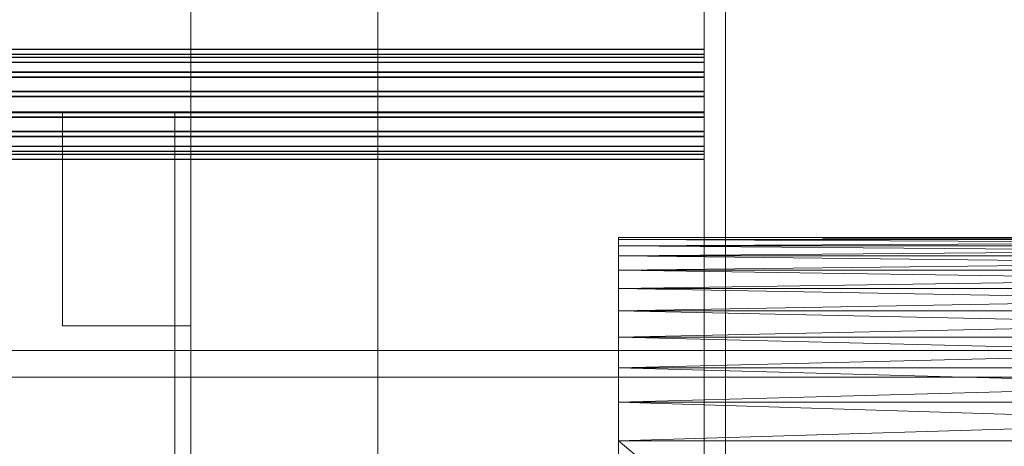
# Model space of a CAD drawing. Header units: millimetres. Extents: x -2233 to 65662, y -50530 to 6847.
# Tile 306 of 656: x 1368 to 1552, y -33138 to -33058. Entities that reach past the tile are written whole.
import ezdxf

# ---------------------------------------------------------------- set-up
doc = ezdxf.new("R2010")
doc.units = ezdxf.units.MM
for name, color, linetype, lineweight in [('frontal_C02', 7, 'Continuous', 0), ('frontal_C03', 7, 'Continuous', 0), ('frontal_secador', 7, 'Continuous', 0)]:
    doc.layers.add(name, color=color, linetype=linetype, lineweight=lineweight)

msp = doc.modelspace()

# ---------------------------------------------------------------- linework, layer by layer
at = {"layer": 'frontal_C02'}
for p, q in [((2130, -33119.613), (-2130, -33119.613)), ((2130, -33124.613), (-2130, -33124.613))]:
    msp.add_line(p, q, dxfattribs=at)
at = {"layer": 'frontal_C03'}
for p, q in [((1435, -35048.843), (1435, -32401.175)), ((1496, -35048.843), (1496, -32401.175)), ((1500, -32401.175), (1500, -35048.843)), ((1435, -32405.103), (1435, -35052.771)), ((1500, -35052.771), (1500, -32405.103)), ((1435, -35535.966), (1435, -32888.298)), ((1500, -32888.298), (1500, -35535.966)), ((1435, -32892.227), (1435, -35539.895)), ((1496, -32892.227), (1496, -35539.895)), ((1500, -35539.895), (1500, -32892.227)), ((1496, -33063.325), (-1496, -33063.325)), ((1496, -33063.351), (-1496, -33063.351)), ((1496, -33064.793), (1496, -33063.325)), ((1496, -33063.325), (1496, -33063.351)), ((1496, -33063.351), (1496, -33064.869)), ((1496, -33064.243), (-1496, -33064.243)), ((1496, -33064.27), (-1496, -33064.27)), ((1496, -33064.793), (-1496, -33064.793)), ((1496, -33064.869), (-1496, -33064.869)), ((1496, -33065.712), (1496, -33064.243)), ((1496, -33064.243), (1496, -33064.27)), ((1496, -33064.27), (1496, -33065.788)), ((1496, -33067.533), (1496, -33064.793)), ((1496, -33064.869), (1496, -33067.647)), ((1496, -33065.712), (-1496, -33065.712)), ((1496, -33065.788), (-1496, -33065.788)), ((1496, -33068.452), (1496, -33065.712)), ((1496, -33065.788), (1496, -33068.566)), ((1496, -33067.533), (-1496, -33067.533)), ((1496, -33067.647), (-1496, -33067.647)), ((1496, -33068.452), (-1496, -33068.452)), ((1496, -33068.566), (-1496, -33068.566)), ((1496, -33071.127), (1496, -33067.533)), ((1496, -33067.647), (1496, -33071.262)), ((1496, -33072.046), (1496, -33068.452)), ((1496, -33068.566), (1496, -33072.181)), ((1496, -33071.127), (-1496, -33071.127)), ((-1496, -33071.262), (1496, -33071.262)), ((1496, -33072.046), (-1496, -33072.046)), ((-1496, -33072.181), (1496, -33072.181)), ((1496, -33075.029), (1496, -33071.127)), ((1496, -33071.262), (1496, -33075.164)), ((1496, -33075.948), (1496, -33072.046)), ((1496, -33072.181), (1496, -33076.083)), ((1496, -33075.029), (-1496, -33075.029)), ((1496, -33075.164), (-1496, -33075.164)), ((1496, -33075.948), (-1496, -33075.948)), ((1496, -33076.083), (-1496, -33076.083)), ((1496, -33078.644), (1496, -33075.029)), ((1496, -33075.164), (1496, -33078.758)), ((1496, -33079.563), (1496, -33075.948)), ((1496, -33076.083), (1496, -33079.677)), ((1496, -33078.644), (-1496, -33078.644)), ((1496, -33078.758), (-1496, -33078.758)), ((1496, -33079.563), (-1496, -33079.563)), ((1496, -33079.677), (-1496, -33079.677)), ((1496, -33081.422), (1496, -33078.644)), ((1496, -33078.758), (1496, -33081.498)), ((1496, -33082.341), (1496, -33079.563)), ((1496, -33079.677), (1496, -33082.417)), ((1496, -33081.422), (-1496, -33081.422)), ((1496, -33081.498), (-1496, -33081.498)), ((1496, -33082.94), (1496, -33081.422)), ((1496, -33081.498), (1496, -33082.967)), ((1496, -33082.341), (-1496, -33082.341)), ((1496, -33082.417), (-1496, -33082.417)), ((1496, -33082.94), (-1496, -33082.94)), ((1496, -33082.967), (-1496, -33082.967)), ((1496, -33083.858), (1496, -33082.341)), ((1496, -33082.417), (1496, -33083.885)), ((1496, -33082.967), (1496, -33082.94)), ((1496, -33083.858), (-1496, -33083.858)), ((1496, -33083.885), (-1496, -33083.885)), ((1496, -33083.885), (1496, -33083.858))]:
    msp.add_line(p, q, dxfattribs=at)
at = {"layer": 'frontal_secador'}
for p, q in [((1400, -33075), (1400, -33000)), ((1400, -33250), (1400, -33000)), ((1400, -36000), (1400, -33000)), ((-1400, -33075), (1400, -33075)), ((1325, -33075), (1400, -33075)), ((1376, -33075), (1400, -33075)), ((1376, -33115), (1376, -33075)), ((1397, -33075), (1400, -33075)), ((1397, -35940), (1397, -33075)), ((1400, -36000), (1400, -33075)), ((1400, -34600), (1400, -33075)), ((1400, -35940), (1400, -33075)), ((1400, -33115), (1400, -33075)), ((1400, -34650), (1400, -33075)), ((1480, -33098.5), (1480, -33100.02)), ((1480, -33098.88), (1480, -33098.5)), ((1480, -33098.5), (1480, -33104.58)), ((1480, -33101.92), (1480, -33098.5)), ((1480, -33098.5), (1480, -33122.82)), ((1480, -33117.12), (1480, -33098.5)), ((1480, -33098.5), (1480, -33359)), ((1480, -33354.82), (1480, -33098.5)), ((1715, -33098.88), (1480, -33098.5)), ((1715, -33098.5), (1480, -33098.5)), ((1715, -33098.5), (1480, -33098.88)), ((1480, -33100.02), (1480, -33098.88)), ((1480, -33101.92), (1480, -33098.88)), ((1715, -33100.02), (1480, -33098.88)), ((1715, -33098.88), (1480, -33098.88)), ((1715, -33098.88), (1480, -33100.02)), ((1480, -33100.02), (1480, -33104.58)), ((1480, -33101.92), (1480, -33100.02)), ((1715, -33101.92), (1480, -33100.02)), ((1715, -33100.02), (1480, -33100.02)), ((1715, -33100.02), (1480, -33101.92)), ((1480, -33104.58), (1480, -33101.92)), ((1480, -33108), (1480, -33101.92)), ((1480, -33117.12), (1480, -33101.92)), ((1715, -33104.58), (1480, -33101.92)), ((1715, -33101.92), (1480, -33101.92)), ((1715, -33101.92), (1480, -33104.58)), ((1480, -33104.58), (1480, -33112.18)), ((1480, -33108), (1480, -33104.58)), ((1480, -33104.58), (1480, -33122.82)), ((1715, -33108), (1480, -33104.58)), ((1715, -33104.58), (1480, -33104.58)), ((1715, -33104.58), (1480, -33108)), ((1480, -33112.18), (1480, -33108)), ((1480, -33117.12), (1480, -33108)), ((1715, -33112.18), (1480, -33108)), ((1715, -33108), (1480, -33108)), ((1715, -33108), (1480, -33112.18)), ((1480, -33112.18), (1480, -33122.82)), ((1480, -33117.12), (1480, -33112.18)), ((1715, -33117.12), (1480, -33112.18)), ((1715, -33112.18), (1480, -33112.18)), ((1715, -33112.18), (1480, -33117.12)), ((1376, -33115), (1400, -33115)), ((1480, -33122.82), (1480, -33117.12)), ((1480, -33129.28), (1480, -33117.12)), ((1480, -33330.5), (1480, -33117.12)), ((1480, -33354.82), (1480, -33117.12)), ((1715, -33122.82), (1480, -33117.12)), ((1715, -33117.12), (1480, -33117.12)), ((1715, -33117.12), (1480, -33122.82)), ((1480, -33122.82), (1480, -33136.5)), ((1480, -33129.28), (1480, -33122.82)), ((1480, -33122.82), (1480, -33337.72)), ((1480, -33122.82), (1480, -33359)), ((1715, -33129.28), (1480, -33122.82)), ((1715, -33122.82), (1480, -33122.82)), ((1715, -33122.82), (1480, -33129.28)), ((1480, -33136.5), (1480, -33129.28)), ((1480, -33330.5), (1480, -33129.28)), ((1715, -33136.5), (1480, -33129.28)), ((1715, -33129.28), (1480, -33129.28)), ((1715, -33129.28), (1480, -33136.5)), ((1480, -33136.5), (1480, -33337.72)), ((1480, -33330.5), (1480, -33136.5)), ((1715, -33330.5), (1480, -33136.5)), ((1715, -33136.5), (1480, -33136.5))]:
    msp.add_line(p, q, dxfattribs=at)

doc.saveas('drawing.dxf')
